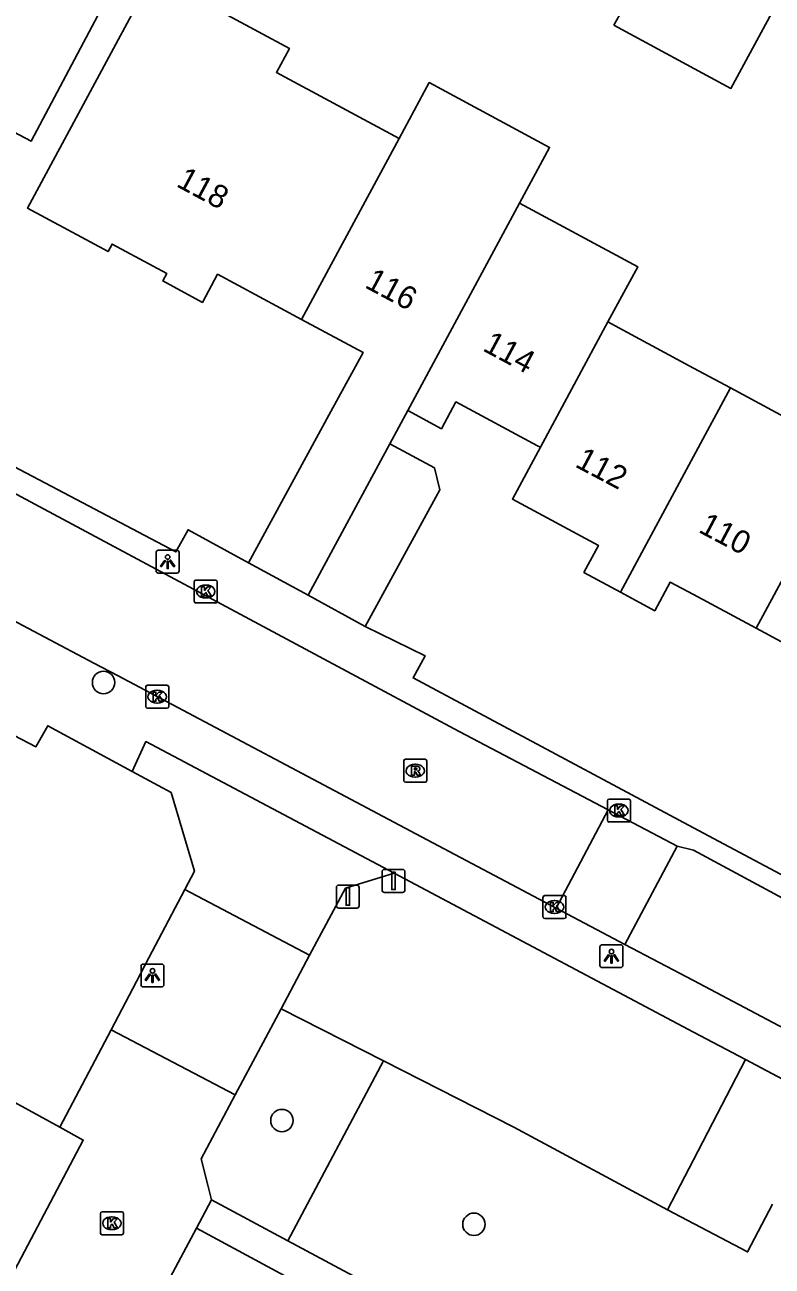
# Model space of a CAD drawing. Extents: x 158461 to 159795, y 387220 to 388672.
# Drawn here: x 159470.9 to 159503.4, y 388434.2 to 388488.3 of the extents above; entities that cross this region are included whole.
import ezdxf

# ---------------------------------------------------------------- set-up
doc = ezdxf.new("R2010")
doc.units = 0
for name, color, linetype in [('IMGEO_Afsluitpaal', 7, 'Continuous'), ('IMGEO_Boom', 7, 'Continuous'), ('IMGEO_Groenvoorziening', 7, 'Continuous'), ('IMGEO_Kolk', 7, 'Continuous'), ('IMGEO_Lichtpunt', 7, 'Continuous'), ('IMGEO_Pand', 7, 'Continuous'), ('IMGEO_Pand_nummerreeks', 7, 'Continuous'), ('IMGEO_Parkeervlak_open', 7, 'Continuous'), ('IMGEO_Rijbaan_lokaal_open', 7, 'Continuous'), ('IMGEO_Rioolput', 7, 'Continuous'), ('IMGEO_Voetpad_halfverhard', 7, 'Continuous'), ('IMGEO_Voetpad_open', 7, 'Continuous')]:
    doc.layers.add(name, color=color, linetype=linetype)

msp = doc.modelspace()

# ---------------------------------------------------------------- linework, layer by layer
at = {"layer": 'IMGEO_Afsluitpaal'}
for p, q in [((159486.447, 388450.626), (159486.447, 388451.426)), ((159486.447, 388451.426), (159486.447, 388450.626)), ((159486.547, 388451.526), (159487.337, 388451.526)), ((159487.337, 388451.526), (159486.547, 388451.526)), ((159487.437, 388451.426), (159487.437, 388450.626)), ((159487.437, 388450.626), (159487.437, 388451.426)), ((159484.457, 388449.944), (159484.457, 388450.744)), ((159484.457, 388450.744), (159484.457, 388449.944)), ((159484.557, 388450.844), (159485.347, 388450.844)), ((159485.347, 388450.844), (159484.557, 388450.844)), ((159485.447, 388450.744), (159485.447, 388449.944)), ((159485.447, 388449.944), (159485.447, 388450.744)), ((159487.337, 388450.526), (159486.547, 388450.526)), ((159486.547, 388450.526), (159487.337, 388450.526)), ((159485.347, 388449.844), (159484.557, 388449.844)), ((159484.557, 388449.844), (159485.347, 388449.844))]:
    msp.add_line(p, q, dxfattribs=at)
for points in [[(159486.867, 388451.401), (159487.017, 388451.401), (159487.017, 388450.651), (159486.867, 388450.651), (159486.867, 388451.401)], [(159484.877, 388450.719), (159485.027, 388450.719), (159485.027, 388449.969), (159484.877, 388449.969), (159484.877, 388450.719)]]:
    msp.add_lwpolyline(points, dxfattribs=at)
for centre, start, end in [((159486.547, 388451.426), 90, 180), ((159486.547, 388451.426), 90, 180), ((159487.337, 388451.426), 0, 90), ((159487.337, 388451.426), 360, 90), ((159484.557, 388450.744), 90, 180), ((159484.557, 388450.744), 90, 180), ((159485.347, 388450.744), 0, 90), ((159485.347, 388450.744), 360, 90), ((159486.547, 388450.626), 180, 270), ((159486.547, 388450.626), 180, 270), ((159487.337, 388450.626), 270, 0), ((159487.337, 388450.626), 270, 0), ((159484.557, 388449.944), 180, 270), ((159484.557, 388449.944), 180, 270), ((159485.347, 388449.944), 270, 0), ((159485.347, 388449.944), 270, 0)]:
    msp.add_arc(centre, 0.1, start, end, dxfattribs=at)
at = {"layer": 'IMGEO_Boom'}
for centre in [(159474.322, 388459.663), (159482.086, 388440.589), (159490.443, 388436.072)]:
    msp.add_circle(centre, 0.489, dxfattribs=at)
at = {"layer": 'IMGEO_Groenvoorziening'}
for points in [[(159486.505, 388443.189), (159482.047, 388445.456)], [(159486.505, 388443.189), (159482.339, 388435.358)], [(159498.867, 388436.701), (159492.172, 388440.307), (159486.505, 388443.189)], [(159502.265, 388443.243), (159500, 388438.883), (159498.867, 388436.701)], [(159503.435, 388436.943), (159502.352, 388434.872), (159498.867, 388436.701)]]:
    msp.add_lwpolyline(points, dxfattribs=at)
at = {"layer": 'IMGEO_Kolk'}
for p, q in [((159478.268, 388463.201), (159478.268, 388464.053)), ((159478.343, 388464.127), (159479.195, 388464.127)), ((159478.756, 388463.907), (159478.781, 388463.907)), ((159479.269, 388464.053), (159479.269, 388463.201)), ((159478.779, 388463.347), (159478.754, 388463.347)), ((159479.195, 388463.127), (159478.343, 388463.127)), ((159476.155, 388458.619), (159476.155, 388459.471)), ((159476.23, 388459.545), (159477.082, 388459.545)), ((159477.156, 388459.471), (159477.156, 388458.619)), ((159476.643, 388459.325), (159476.668, 388459.325)), ((159477.082, 388458.545), (159476.23, 388458.545)), ((159476.666, 388458.765), (159476.641, 388458.765)), ((159496.251, 388453.665), (159496.251, 388454.517)), ((159496.326, 388454.591), (159497.178, 388454.591)), ((159497.252, 388454.517), (159497.252, 388453.665)), ((159496.739, 388454.371), (159496.764, 388454.371)), ((159497.178, 388453.591), (159496.326, 388453.591)), ((159496.762, 388453.811), (159496.737, 388453.811)), ((159493.448, 388449.461), (159493.448, 388450.313)), ((159493.523, 388450.387), (159494.375, 388450.387)), ((159494.449, 388450.313), (159494.449, 388449.461)), ((159493.936, 388450.167), (159493.961, 388450.167)), ((159494.375, 388449.387), (159493.523, 388449.387)), ((159493.959, 388449.607), (159493.934, 388449.607)), ((159474.185, 388435.694), (159474.185, 388436.546)), ((159474.26, 388436.62), (159475.112, 388436.62)), ((159474.673, 388436.4), (159474.698, 388436.4)), ((159475.186, 388436.546), (159475.186, 388435.694)), ((159475.112, 388435.62), (159474.26, 388435.62)), ((159474.696, 388435.84), (159474.671, 388435.84))]:
    msp.add_line(p, q, dxfattribs=at)
for points in [[(159478.268, 388463.201), (159478.268, 388464.053)], [(159478.343, 388464.127), (159479.195, 388464.127)], [(159478.589, 388463.827), (159478.712, 388463.827), (159478.712, 388463.676), (159478.842, 388463.827), (159479.006, 388463.827), (159478.86, 388463.676), (159479.013, 388463.427), (159478.861, 388463.427), (159478.776, 388463.591), (159478.712, 388463.524), (159478.712, 388463.427), (159478.589, 388463.427), (159478.589, 388463.827)], [(159479.269, 388464.053), (159479.269, 388463.201)], [(159479.195, 388463.127), (159478.343, 388463.127)], [(159476.155, 388458.619), (159476.155, 388459.471)], [(159476.23, 388459.545), (159477.082, 388459.545)], [(159477.156, 388459.471), (159477.156, 388458.619)], [(159476.476, 388459.245), (159476.599, 388459.245), (159476.599, 388459.094), (159476.729, 388459.245), (159476.893, 388459.245), (159476.747, 388459.094), (159476.9, 388458.845), (159476.748, 388458.845), (159476.663, 388459.009), (159476.599, 388458.942), (159476.599, 388458.845), (159476.476, 388458.845), (159476.476, 388459.245)], [(159477.082, 388458.545), (159476.23, 388458.545)], [(159496.251, 388453.665), (159496.251, 388454.517)], [(159496.326, 388454.591), (159497.178, 388454.591)], [(159497.252, 388454.517), (159497.252, 388453.665)], [(159496.572, 388454.291), (159496.695, 388454.291), (159496.695, 388454.14), (159496.825, 388454.291), (159496.989, 388454.291), (159496.843, 388454.14), (159496.996, 388453.891), (159496.844, 388453.891), (159496.759, 388454.055), (159496.695, 388453.988), (159496.695, 388453.891), (159496.572, 388453.891), (159496.572, 388454.291)], [(159497.178, 388453.591), (159496.326, 388453.591)], [(159493.448, 388449.461), (159493.448, 388450.313)], [(159493.523, 388450.387), (159494.375, 388450.387)], [(159494.449, 388450.313), (159494.449, 388449.461)], [(159493.769, 388450.087), (159493.892, 388450.087), (159493.892, 388449.936), (159494.022, 388450.087), (159494.186, 388450.087), (159494.04, 388449.936), (159494.193, 388449.687), (159494.041, 388449.687), (159493.956, 388449.851), (159493.892, 388449.784), (159493.892, 388449.687), (159493.769, 388449.687), (159493.769, 388450.087)], [(159494.375, 388449.387), (159493.523, 388449.387)], [(159474.185, 388435.694), (159474.185, 388436.546)], [(159474.26, 388436.62), (159475.112, 388436.62)], [(159474.506, 388436.32), (159474.629, 388436.32), (159474.629, 388436.169), (159474.759, 388436.32), (159474.923, 388436.32), (159474.777, 388436.169), (159474.93, 388435.92), (159474.778, 388435.92), (159474.693, 388436.084), (159474.629, 388436.017), (159474.629, 388435.92), (159474.506, 388435.92), (159474.506, 388436.32)], [(159475.186, 388436.546), (159475.186, 388435.694)], [(159475.112, 388435.62), (159474.26, 388435.62)]]:
    msp.add_lwpolyline(points, dxfattribs=at)
for centre, start, end in [((159478.345, 388464.051), 91.552, 178.448), ((159478.345, 388464.051), 91.552, 178.448), ((159479.193, 388464.051), 1.552, 88.448), ((159479.193, 388464.051), 1.552, 88.448), ((159478.345, 388463.203), 181.552, 268.448), ((159478.345, 388463.203), 181.552, 268.448), ((159479.193, 388463.203), 271.552, 358.448), ((159479.193, 388463.203), 271.552, 358.448), ((159476.232, 388459.469), 91.552, 178.448), ((159476.232, 388459.469), 91.552, 178.448), ((159477.08, 388459.469), 1.552, 88.448), ((159477.08, 388459.469), 1.552, 88.448), ((159476.232, 388458.621), 181.552, 268.448), ((159476.232, 388458.621), 181.552, 268.448), ((159477.08, 388458.621), 271.552, 358.448), ((159477.08, 388458.621), 271.552, 358.448), ((159496.328, 388454.515), 91.552, 178.448), ((159496.328, 388454.515), 91.552, 178.448), ((159497.176, 388454.515), 1.552, 88.448), ((159497.176, 388454.515), 1.552, 88.448), ((159496.328, 388453.667), 181.552, 268.448), ((159496.328, 388453.667), 181.552, 268.448), ((159497.176, 388453.667), 271.552, 358.448), ((159497.176, 388453.667), 271.552, 358.448), ((159493.525, 388450.311), 91.552, 178.448), ((159493.525, 388450.311), 91.552, 178.448), ((159494.373, 388450.311), 1.552, 88.448), ((159494.373, 388450.311), 1.552, 88.448), ((159493.525, 388449.463), 181.552, 268.448), ((159493.525, 388449.463), 181.552, 268.448), ((159494.373, 388449.463), 271.552, 358.448), ((159494.373, 388449.463), 271.552, 358.448), ((159474.262, 388436.544), 91.552, 178.448), ((159474.262, 388436.544), 91.552, 178.448), ((159475.11, 388436.544), 1.552, 88.448), ((159475.11, 388436.544), 1.552, 88.448), ((159474.262, 388435.696), 181.552, 268.448), ((159474.262, 388435.696), 181.552, 268.448), ((159475.11, 388435.696), 271.552, 358.448), ((159475.11, 388435.696), 271.552, 358.448)]:
    msp.add_arc(centre, 0.0765, start, end, dxfattribs=at)
for centre, major_axis, ratio, start_param, end_param in [((159478.755, 388463.627), (-0.387, 0.002), 0.722429, 4.712389, 7.853982), ((159478.78, 388463.627), (-0.39, 0.002), 0.717154, 1.570796, 4.712389), ((159476.642, 388459.045), (-0.387, 0.002), 0.722429, 4.712389, 7.853982), ((159476.667, 388459.045), (-0.39, 0.002), 0.717154, 1.570796, 4.712389), ((159496.738, 388454.091), (-0.387, 0.002), 0.722429, 4.712389, 7.853982), ((159496.763, 388454.091), (-0.39, 0.002), 0.717154, 1.570796, 4.712389), ((159493.935, 388449.887), (-0.387, 0.002), 0.722429, 4.712389, 7.853982), ((159493.96, 388449.887), (-0.39, 0.002), 0.717154, 1.570796, 4.712389), ((159474.672, 388436.12), (-0.387, 0.002), 0.722429, 4.712389, 7.853982), ((159474.697, 388436.12), (-0.39, 0.002), 0.717154, 1.570796, 4.712389)]:
    msp.add_ellipse(centre, major_axis=major_axis, ratio=ratio, start_param=start_param, end_param=end_param, dxfattribs=at)
at = {"layer": 'IMGEO_Lichtpunt'}
for p, q in [((159476.611, 388465.33), (159476.611, 388464.523)), ((159476.611, 388465.33), (159476.611, 388464.523)), ((159477.513, 388465.425), (159476.705, 388465.425)), ((159477.513, 388465.425), (159476.705, 388465.425)), ((159477.607, 388464.523), (159477.607, 388465.33)), ((159477.607, 388464.523), (159477.607, 388465.33)), ((159476.705, 388464.429), (159477.513, 388464.429)), ((159476.705, 388464.429), (159477.513, 388464.429)), ((159495.929, 388448.151), (159495.929, 388447.344)), ((159495.929, 388448.151), (159495.929, 388447.344)), ((159496.831, 388448.246), (159496.023, 388448.246)), ((159496.831, 388448.246), (159496.023, 388448.246)), ((159496.925, 388447.344), (159496.925, 388448.151)), ((159496.925, 388447.344), (159496.925, 388448.151)), ((159475.951, 388447.31), (159475.951, 388446.503)), ((159475.951, 388447.31), (159475.951, 388446.503)), ((159476.853, 388447.405), (159476.045, 388447.405)), ((159476.853, 388447.405), (159476.045, 388447.405)), ((159476.947, 388446.503), (159476.947, 388447.31)), ((159476.947, 388446.503), (159476.947, 388447.31)), ((159496.023, 388447.25), (159496.831, 388447.25)), ((159496.023, 388447.25), (159496.831, 388447.25)), ((159476.045, 388446.409), (159476.853, 388446.409)), ((159476.045, 388446.409), (159476.853, 388446.409))]:
    msp.add_line(p, q, dxfattribs=at)
for points in [[(159476.985, 388464.994), (159477.024, 388464.966), (159476.836, 388464.704), (159476.798, 388464.731), (159476.985, 388464.994)], [(159477.087, 388464.946), (159477.134, 388464.946), (159477.134, 388464.624), (159477.087, 388464.624), (159477.087, 388464.946)], [(159477.197, 388464.966), (159477.235, 388464.993), (159477.422, 388464.731), (159477.383, 388464.703), (159477.197, 388464.966)], [(159496.303, 388447.815), (159496.342, 388447.787), (159496.154, 388447.525), (159496.116, 388447.552), (159496.303, 388447.815)], [(159496.405, 388447.767), (159496.452, 388447.767), (159496.452, 388447.445), (159496.405, 388447.445), (159496.405, 388447.767)], [(159496.515, 388447.787), (159496.553, 388447.814), (159496.74, 388447.552), (159496.701, 388447.524), (159496.515, 388447.787)], [(159476.325, 388446.974), (159476.364, 388446.946), (159476.176, 388446.684), (159476.138, 388446.711), (159476.325, 388446.974)], [(159476.537, 388446.946), (159476.575, 388446.973), (159476.762, 388446.711), (159476.723, 388446.683), (159476.537, 388446.946)], [(159476.427, 388446.926), (159476.474, 388446.926), (159476.474, 388446.604), (159476.427, 388446.604), (159476.427, 388446.926)]]:
    msp.add_lwpolyline(points, dxfattribs=at)
for centre in [(159477.11, 388465.128), (159496.428, 388447.949), (159476.45, 388447.108)]:
    msp.add_circle(centre, 0.0994, dxfattribs=at)
for centre, start, end in [((159476.705, 388465.33), 90, 180), ((159476.705, 388465.33), 90, 180), ((159477.513, 388465.33), 0, 90), ((159477.513, 388465.33), 0, 90), ((159476.705, 388464.523), 180, 270), ((159476.705, 388464.523), 180, 270), ((159477.513, 388464.523), 270, 0), ((159477.513, 388464.523), 270, 360), ((159496.023, 388448.151), 90, 180), ((159496.023, 388448.151), 90, 180), ((159496.831, 388448.151), 0, 90), ((159496.831, 388448.151), 0, 90), ((159476.045, 388447.31), 90, 180), ((159476.045, 388447.31), 90, 180), ((159476.853, 388447.31), 0, 90), ((159476.853, 388447.31), 0, 90), ((159496.023, 388447.344), 180, 270), ((159496.023, 388447.344), 180, 270), ((159496.831, 388447.344), 270, 0), ((159496.831, 388447.344), 270, 360), ((159476.045, 388446.503), 180, 270), ((159476.045, 388446.503), 180, 270), ((159476.853, 388446.503), 270, 0), ((159476.853, 388446.503), 270, 360)]:
    msp.add_arc(centre, 0.0946, start, end, dxfattribs=at)
at = {"layer": 'IMGEO_Pand'}
for points in [[(159496.53, 388488.289), (159498.361, 388491.555), (159503.41, 388488.824), (159501.629, 388485.531), (159496.53, 388488.289)], [(159487.188, 388483.358), (159481.847, 388486.233), (159482.408, 388487.274), (159479.717, 388488.723), (159476.473, 388490.47), (159471.007, 388480.32), (159474.52, 388478.428), (159474.695, 388478.754), (159477.072, 388477.474), (159476.897, 388477.148), (159478.625, 388476.218), (159479.285, 388477.445), (159482.942, 388475.476)], [(159492.428, 388480.537), (159493.734, 388482.962), (159488.495, 388485.784), (159487.188, 388483.358)], [(159487.188, 388483.358), (159482.942, 388475.476)], [(159492.428, 388480.537), (159487.561, 388471.503)], [(159496.274, 388475.364), (159497.57, 388477.77), (159492.428, 388480.537)], [(159482.942, 388475.476), (159485.621, 388474.034), (159484.219, 388471.46), (159480.632, 388464.879)], [(159493.334, 388469.907), (159496.274, 388475.364)], [(159501.609, 388472.491), (159500, 388473.357), (159496.401, 388475.295), (159496.274, 388475.364)], [(159496.819, 388463.598), (159500, 388469.504), (159501.609, 388472.491)], [(159501.609, 388472.491), (159506.849, 388469.67)], [(159487.561, 388471.503), (159489.028, 388470.713), (159489.658, 388471.885), (159493.206, 388469.976), (159493.334, 388469.907)], [(159486.784, 388470.062), (159487.561, 388471.503)], [(159483.23, 388463.463), (159486.784, 388470.062)], [(159486.784, 388470.062), (159488.723, 388469.005), (159488.952, 388468.05), (159485.714, 388462.109)], [(159493.334, 388469.907), (159492.117, 388467.649), (159495.861, 388465.633), (159495.226, 388464.455), (159496.819, 388463.598)], [(159506.849, 388469.67), (159502.731, 388462.026)], [(159480.632, 388464.879), (159483.23, 388463.463)], [(159502.731, 388462.026), (159500, 388463.496), (159498.987, 388464.041), (159498.315, 388462.792), (159496.819, 388463.598)], [(159485.714, 388462.109), (159483.23, 388463.463)], [(159507.36, 388458.068), (159505.805, 388458.905), (159506.417, 388460.042), (159502.731, 388462.026)]]:
    msp.add_lwpolyline(points, dxfattribs=at)
at = {"layer": 'IMGEO_Parkeervlak_open'}
for points in [[(159466.695, 388485.585), (159471.174, 388483.241), (159478.239, 388496.571), (159478.708, 388497.455)], [(159469.548, 388441.868), (159472.419, 388440.297)]]:
    msp.add_lwpolyline(points, dxfattribs=at)
at = {"layer": 'IMGEO_Rijbaan_lokaal_open'}
for points in [[(159496.29, 388454.117), (159489.793, 388457.538), (159465.03, 388470.792), (159440.748, 388483.88), (159419.86, 388495.026), (159416.497, 388496.809)], [(159494.027, 388449.845), (159487.919, 388453.08), (159474.951, 388459.948), (159473.9, 388460.506), (159463.223, 388466.174), (159462.228, 388466.702), (159459.28, 388468.267), (159450.248, 388473.079)], [(159475.56, 388455.789), (159476.165, 388457.089), (159486.969, 388451.359)], [(159477.853, 388450.645), (159478.274, 388451.447), (159477.258, 388454.868), (159475.56, 388455.789)], [(159496.29, 388454.117), (159494.027, 388449.845)], [(159499.281, 388452.542), (159496.29, 388454.117)], [(159499.281, 388452.542), (159497.015, 388448.263)], [(159529.94, 388436.205), (159500, 388452.369), (159499.281, 388452.542)], [(159483.289, 388447.791), (159484.845, 388450.715), (159486.969, 388451.359)], [(159474.649, 388444.544), (159475.75, 388446.64), (159476.292, 388447.672), (159477.853, 388450.645)], [(159483.289, 388447.791), (159477.853, 388450.645)], [(159497.015, 388448.263), (159494.027, 388449.845)], [(159497.015, 388448.263), (159500, 388446.682), (159527.777, 388431.967)], [(159482.047, 388445.456), (159483.289, 388447.791)], [(159482.047, 388445.456), (159480.053, 388441.708)], [(159472.419, 388440.297), (159474.649, 388444.544)], [(159480.053, 388441.708), (159474.649, 388444.544)], [(159480.053, 388441.708), (159478.576, 388438.931), (159478.864, 388437.783), (159479.026, 388437.134)], [(159472.419, 388440.297), (159473.441, 388439.738), (159465.765, 388425.191), (159464.716, 388425.765)], [(159479.026, 388437.134), (159478.368, 388435.9)], [(159478.368, 388435.9), (159469.456, 388419.239), (159467.831, 388418.738), (159456.061, 388396.668), (159454.103, 388395.354), (159448.127, 388384.404)]]:
    msp.add_lwpolyline(points, dxfattribs=at)
at = {"layer": 'IMGEO_Rioolput'}
for p, q in [((159487.387, 388455.397), (159487.387, 388456.249)), ((159487.462, 388456.323), (159488.314, 388456.323)), ((159488.388, 388456.249), (159488.388, 388455.397)), ((159487.875, 388456.103), (159487.9, 388456.103)), ((159488.314, 388455.323), (159487.462, 388455.323)), ((159487.898, 388455.543), (159487.873, 388455.543))]:
    msp.add_line(p, q, dxfattribs=at)
for points in [[(159487.387, 388455.397), (159487.387, 388456.249)], [(159487.462, 388456.323), (159488.314, 388456.323)], [(159488.388, 388456.249), (159488.388, 388455.397)], [(159487.976, 388456.021), (159487.724, 388456.023), (159487.724, 388455.623)], [(159487.724, 388455.623), (159487.848, 388455.623), (159487.848, 388455.785), (159487.859, 388455.785)], [(159487.902, 388455.942), (159487.848, 388455.942), (159487.848, 388455.861)], [(159487.848, 388455.861), (159487.9, 388455.861)], [(159487.906, 388455.756), (159487.977, 388455.623), (159488.117, 388455.623), (159488.052, 388455.749)], [(159488.314, 388455.323), (159487.462, 388455.323)]]:
    msp.add_lwpolyline(points, dxfattribs=at)
for centre, radius, start, end in [((159487.464, 388456.247), 0.0765, 91.552, 178.448), ((159487.464, 388456.247), 0.0765, 91.552, 178.448), ((159488.312, 388456.247), 0.0765, 1.552, 88.448), ((159488.312, 388456.247), 0.0765, 1.552, 88.448), ((159487.858, 388455.732), 0.0533, 26.0293, 88.6989), ((159487.884, 388456.05), 0.19, 274.7715, 282.9687), ((159487.908, 388455.846), 0.0964, 77.0061, 93.1865), ((159487.922, 388455.903), 0.0378, 276.6634, 79.6772), ((159487.975, 388455.911), 0.109, 350.3612, 89.416), ((159487.973, 388455.911), 0.112, 277.5842, 350.9817), ((159487.957, 388455.696), 0.108, 29.5134, 73.7905), ((159487.464, 388455.399), 0.0765, 181.552, 268.448), ((159487.464, 388455.399), 0.0765, 181.552, 268.448), ((159488.312, 388455.399), 0.0765, 271.552, 358.448), ((159488.312, 388455.399), 0.0765, 271.552, 358.448)]:
    msp.add_arc(centre, radius, start, end, dxfattribs=at)
for centre, major_axis, ratio, start_param, end_param in [((159487.874, 388455.823), (-0.387, 0.002), 0.722429, 4.712389, 7.853982), ((159487.899, 388455.823), (-0.39, 0.002), 0.717154, 1.570796, 4.712389)]:
    msp.add_ellipse(centre, major_axis=major_axis, ratio=ratio, start_param=start_param, end_param=end_param, dxfattribs=at)
at = {"layer": 'IMGEO_Voetpad_halfverhard'}
for points in [[(159482.339, 388435.358), (159479.026, 388437.134)], [(159478.368, 388435.9), (159500, 388424.216), (159511.272, 388418.128)], [(159516.659, 388416.964), (159499.775, 388426.013), (159482.339, 388435.358)]]:
    msp.add_lwpolyline(points, dxfattribs=at)
at = {"layer": 'IMGEO_Voetpad_open'}
for points in [[(159462.008, 388473.502), (159477.471, 388465.348), (159477.998, 388466.315), (159480.632, 388464.879)], [(159485.714, 388462.109), (159488.313, 388460.832), (159487.794, 388459.861), (159500, 388453.343), (159510.651, 388447.656)], [(159470.424, 388457.354), (159471.377, 388456.866), (159471.89, 388457.779), (159475.56, 388455.789)], [(159486.969, 388451.359), (159500, 388444.445), (159502.265, 388443.243)], [(159502.265, 388443.243), (159505.757, 388441.385)]]:
    msp.add_lwpolyline(points, dxfattribs=at)

# ---------------------------------------------------------------- texts
at = {"layer": 'IMGEO_Pand_nummerreeks'}
for s, rotation, p in [('118', 331.7589, (159477.443, 388481.289)), ('116', 331.8141, (159485.645, 388476.887)), ('114', 331.8162, (159490.777, 388474.137)), ('112', 332.0855, (159494.796, 388469.082)), ('110', 332.0837, (159500.17, 388466.234))]:
    msp.add_text(s, height=1, rotation=rotation, dxfattribs=at).set_placement(p)

doc.saveas('drawing.dxf')
